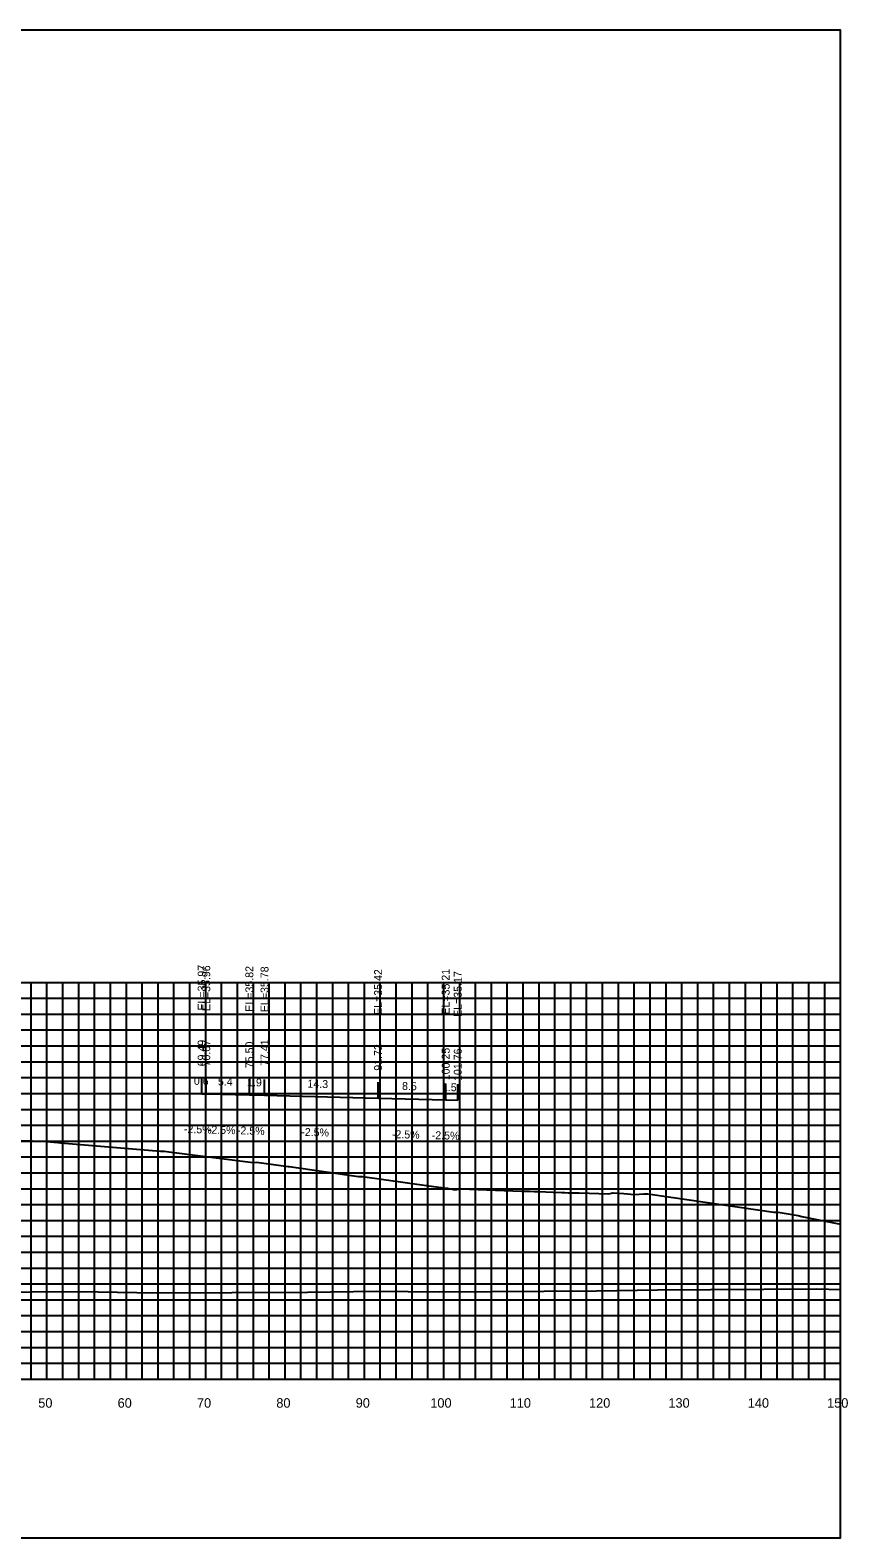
# Model space of a CAD drawing. Extents: x 1800880 to 1818864, y 245271 to 250560.
# Drawn here: x 1809260.5 to 1809363.6, y 248505.9 to 248695.9 of the extents above; entities that cross this region are included whole.
import ezdxf

# ---------------------------------------------------------------- set-up
doc = ezdxf.new("R2010")
doc.units = 0
for name, color, linetype in [('ANNO-TXT', 7, 'Continuous'), ('CL-CNST', 7, 'Continuous'), ('DESIGN - DRAINAGE - Bridges', 7, 'Continuous'), ('Level 37', 7, 'Continuous'), ('Level 46', 7, 'Continuous'), ('Level 62', 7, 'Continuous'), ('SHT-BDR', 7, 'Continuous')]:
    doc.layers.add(name, color=color, linetype=linetype)

msp = doc.modelspace()

# ---------------------------------------------------------------- linework, layer by layer
at = {"layer": 'CL-CNST'}
msp.add_lwpolyline([(1809258.57, 248556), (1809260.64, 248555.95), (1809260.67, 248555.94), (1809260.83, 248555.94), (1809262.07, 248555.91), (1809264.02, 248555.74), (1809264.38, 248555.71), (1809276.97, 248554.63), (1809277.11, 248554.63), (1809277.37, 248554.63), (1809277.47, 248554.63), (1809278.03, 248554.56), (1809288.65, 248553.24), (1809289.04, 248553.25), (1809293.06, 248552.72), (1809293.19, 248552.7), (1809301.9, 248551.46), (1809302.2, 248551.46), (1809302.41, 248551.46), (1809310.76, 248550.29), (1809312.98, 248549.98), (1809313.02, 248549.98), (1809313.12, 248549.98), (1809314.04, 248549.79), (1809314.8, 248549.91), (1809315.88, 248549.88), (1809322.47, 248549.63), (1809322.94, 248549.62), (1809323.46, 248549.6), (1809324.06, 248549.58), (1809324.74, 248549.55), (1809325.52, 248549.52), (1809326.43, 248549.49), (1809327.51, 248549.45), (1809327.81, 248549.44), (1809327.93, 248549.44), (1809328.35, 248549.42), (1809328.7, 248549.41), (1809329.01, 248549.4), (1809329.28, 248549.39), (1809329.52, 248549.39), (1809329.73, 248549.38), (1809333.44, 248549.27), (1809333.96, 248549.4), (1809333.99, 248549.4), (1809335.34, 248549.32), (1809336.69, 248549.21), (1809337.86, 248549.27), (1809337.88, 248549.27), (1809338.27, 248549.27), (1809338.37, 248549.27), (1809341.28, 248548.87), (1809354.25, 248546.96), (1809354.39, 248546.96), (1809354.78, 248546.95), (1809357.31, 248546.53), (1809357.76, 248546.42), (1809362.66, 248545.47)], dxfattribs=at)
at = {"layer": 'DESIGN - DRAINAGE - Bridges'}
for p, q in [((1809362.66, 248525.92), (1809362.66, 248575.92)), ((1809362.72, 248575.92), (1809362.66, 248575.92)), ((1809362.72, 248565.92), (1809362.66, 248565.92)), ((1809362.72, 248555.92), (1809362.66, 248555.92)), ((1809362.72, 248545.92), (1809362.66, 248545.92)), ((1809362.72, 248535.92), (1809362.66, 248535.92)), ((1809062.66, 248525.92), (1809362.66, 248525.92)), ((1809262.66, 248525.86), (1809262.66, 248525.92)), ((1809272.66, 248525.86), (1809272.66, 248525.92)), ((1809282.66, 248525.86), (1809282.66, 248525.92)), ((1809292.66, 248525.86), (1809292.66, 248525.92)), ((1809302.66, 248525.86), (1809302.66, 248525.92)), ((1809312.66, 248525.86), (1809312.66, 248525.92)), ((1809322.66, 248525.86), (1809322.66, 248525.92)), ((1809332.66, 248525.86), (1809332.66, 248525.92)), ((1809342.66, 248525.86), (1809342.66, 248525.92)), ((1809352.66, 248525.86), (1809352.66, 248525.92)), ((1809362.66, 248525.86), (1809362.66, 248525.92)), ((1809362.72, 248525.92), (1809362.66, 248525.92))]:
    msp.add_line(p, q, dxfattribs=at)
at = {"layer": 'Level 37'}
for p, q in [((1809282.15, 248561.89), (1809282.15, 248563.89)), ((1809282.73, 248561.88), (1809282.73, 248563.88)), ((1809288.16, 248561.74), (1809288.16, 248563.74)), ((1809290.07, 248561.7), (1809290.07, 248563.7)), ((1809304.38, 248561.34), (1809304.38, 248563.34)), ((1809312.9, 248561.13), (1809312.9, 248563.13)), ((1809314.42, 248561.09), (1809314.42, 248563.09))]:
    msp.add_line(p, q, dxfattribs=at)
msp.add_lwpolyline([(1809062.66, 248505.92), (1809362.66, 248505.92), (1809362.66, 248695.92), (1809062.66, 248695.92)], close=True, dxfattribs=at)
at = {"layer": 'Level 46'}
for p, q in [((1809062.66, 248575.92), (1809362.66, 248575.92)), ((1809260.66, 248525.92), (1809260.66, 248575.92)), ((1809262.66, 248525.92), (1809262.66, 248575.92)), ((1809264.66, 248525.92), (1809264.66, 248575.92)), ((1809266.66, 248525.92), (1809266.66, 248575.92)), ((1809268.66, 248525.92), (1809268.66, 248575.92)), ((1809270.66, 248525.92), (1809270.66, 248575.92)), ((1809272.66, 248525.92), (1809272.66, 248575.92)), ((1809274.66, 248525.92), (1809274.66, 248575.92)), ((1809276.66, 248525.92), (1809276.66, 248575.92)), ((1809278.66, 248525.92), (1809278.66, 248575.92)), ((1809280.66, 248525.92), (1809280.66, 248575.92)), ((1809282.66, 248525.92), (1809282.66, 248575.92)), ((1809284.66, 248525.92), (1809284.66, 248575.92)), ((1809286.66, 248525.92), (1809286.66, 248575.92)), ((1809288.66, 248525.92), (1809288.66, 248575.92)), ((1809290.66, 248525.92), (1809290.66, 248575.92)), ((1809292.66, 248525.92), (1809292.66, 248575.92)), ((1809294.66, 248525.92), (1809294.66, 248575.92)), ((1809296.66, 248525.92), (1809296.66, 248575.92)), ((1809298.66, 248525.92), (1809298.66, 248575.92)), ((1809300.66, 248525.92), (1809300.66, 248575.92)), ((1809302.66, 248525.92), (1809302.66, 248575.92)), ((1809304.66, 248525.92), (1809304.66, 248575.92)), ((1809306.66, 248525.92), (1809306.66, 248575.92)), ((1809308.66, 248525.92), (1809308.66, 248575.92)), ((1809310.66, 248525.92), (1809310.66, 248575.92)), ((1809312.66, 248525.92), (1809312.66, 248575.92)), ((1809314.66, 248525.92), (1809314.66, 248575.92)), ((1809316.66, 248525.92), (1809316.66, 248575.92)), ((1809318.66, 248525.92), (1809318.66, 248575.92)), ((1809320.66, 248525.92), (1809320.66, 248575.92)), ((1809322.66, 248525.92), (1809322.66, 248575.92)), ((1809324.66, 248525.92), (1809324.66, 248575.92)), ((1809326.66, 248525.92), (1809326.66, 248575.92)), ((1809328.66, 248525.92), (1809328.66, 248575.92)), ((1809330.66, 248525.92), (1809330.66, 248575.92)), ((1809332.66, 248525.92), (1809332.66, 248575.92)), ((1809334.66, 248525.92), (1809334.66, 248575.92)), ((1809336.66, 248525.92), (1809336.66, 248575.92)), ((1809338.66, 248525.92), (1809338.66, 248575.92)), ((1809340.66, 248525.92), (1809340.66, 248575.92)), ((1809342.66, 248525.92), (1809342.66, 248575.92)), ((1809344.66, 248525.92), (1809344.66, 248575.92)), ((1809346.66, 248525.92), (1809346.66, 248575.92)), ((1809348.66, 248525.92), (1809348.66, 248575.92)), ((1809350.66, 248525.92), (1809350.66, 248575.92)), ((1809352.66, 248525.92), (1809352.66, 248575.92)), ((1809354.66, 248525.92), (1809354.66, 248575.92)), ((1809356.66, 248525.92), (1809356.66, 248575.92)), ((1809358.66, 248525.92), (1809358.66, 248575.92)), ((1809360.66, 248525.92), (1809360.66, 248575.92)), ((1809362.66, 248525.92), (1809362.66, 248575.92)), ((1809062.66, 248573.92), (1809362.66, 248573.92)), ((1809062.66, 248571.92), (1809362.66, 248571.92)), ((1809062.66, 248569.92), (1809362.66, 248569.92)), ((1809062.66, 248567.92), (1809362.66, 248567.92)), ((1809062.66, 248565.92), (1809362.66, 248565.92)), ((1809062.66, 248563.92), (1809362.66, 248563.92)), ((1809062.66, 248561.92), (1809362.66, 248561.92)), ((1809062.66, 248559.92), (1809362.66, 248559.92)), ((1809062.66, 248557.92), (1809362.66, 248557.92)), ((1809062.66, 248555.92), (1809362.66, 248555.92)), ((1809062.66, 248553.92), (1809362.66, 248553.92)), ((1809062.66, 248551.92), (1809362.66, 248551.92)), ((1809062.66, 248549.92), (1809362.66, 248549.92)), ((1809062.66, 248547.92), (1809362.66, 248547.92)), ((1809062.66, 248545.92), (1809362.66, 248545.92)), ((1809062.66, 248543.92), (1809362.66, 248543.92)), ((1809062.66, 248541.92), (1809362.66, 248541.92)), ((1809062.66, 248539.92), (1809362.66, 248539.92)), ((1809062.66, 248537.92), (1809362.66, 248537.92)), ((1809062.66, 248535.92), (1809362.66, 248535.92)), ((1809062.66, 248533.92), (1809362.66, 248533.92)), ((1809062.66, 248531.92), (1809362.66, 248531.92)), ((1809062.66, 248529.92), (1809362.66, 248529.92)), ((1809062.66, 248527.92), (1809362.66, 248527.92)), ((1809062.66, 248525.92), (1809362.66, 248525.92))]:
    msp.add_line(p, q, dxfattribs=at)
at = {"layer": 'Level 62'}
for points in [[(1809282.15, 248561.89), (1809282.73, 248561.88), (1809288.16, 248561.74), (1809290.07, 248561.7), (1809304.38, 248561.34), (1809312.9, 248561.13), (1809314.42, 248561.09)], [(1809062.66, 248537.45), (1809082.13, 248537.3), (1809088.27, 248537.28), (1809109.88, 248537.08), (1809119.03, 248537.07), (1809137.64, 248536.95), (1809149.23, 248536.94), (1809165.39, 248536.83), (1809179, 248536.85), (1809193.15, 248536.75), (1809208.45, 248536.8), (1809220.9, 248536.76), (1809237.66, 248536.84), (1809248.66, 248536.85), (1809266.66, 248536.95), (1809276.41, 248536.78), (1809295.5, 248536.9), (1809304.17, 248536.99), (1809312.16, 248536.94), (1809331.92, 248537.06), (1809339.6, 248537.19), (1809359.68, 248537.31), (1809362.66, 248537.23)]]:
    msp.add_lwpolyline(points, dxfattribs=at)

# ---------------------------------------------------------------- texts
for s, p in [('50', (1809261.56, 248522.32)), ('60', (1809271.56, 248522.32)), ('70', (1809281.56, 248522.32)), ('80', (1809291.56, 248522.32)), ('90', (1809301.56, 248522.32)), ('100', (1809310.96, 248522.32)), ('110', (1809320.96, 248522.32)), ('120', (1809330.96, 248522.32)), ('130', (1809340.96, 248522.32)), ('140', (1809350.96, 248522.32)), ('150', (1809360.96, 248522.32))]:
    msp.add_text(s, height=1.2).set_placement(p)
at = {"layer": 'ANNO-TXT'}
for s, p in [('0.6', (1809281.16, 248563.02)), ('5.4', (1809284.19, 248562.94)), ('1.9', (1809287.86, 248562.85)), ('14.3', (1809295.47, 248562.66)), ('8.5', (1809307.39, 248562.37)), ('1.5', (1809312.41, 248562.24)), ('-2.5%', (1809279.91, 248556.95)), ('-2.5%', (1809282.91, 248556.87)), ('-2.5%', (1809286.58, 248556.78)), ('-2.5%', (1809294.69, 248556.58)), ('-2.5%', (1809306.11, 248556.3)), ('-2.5%', (1809311.13, 248556.17))]:
    msp.add_text(s, height=1, rotation=358.5827, dxfattribs=at).set_placement(p)
at = {"layer": 'SHT-BDR'}
for s, p in [('EL=35.97', (1809282.65, 248572.37)), ('EL=35.96', (1809283.23, 248572.3)), ('EL=35.82', (1809288.66, 248572.22)), ('EL=35.78', (1809290.57, 248572.17)), ('EL=35.42', (1809304.88, 248571.82)), ('EL=35.21', (1809313.4, 248571.86)), ('EL=35.17', (1809314.92, 248571.57)), ('69.49', (1809282.65, 248565.34)), ('70.07', (1809283.23, 248565.33)), ('75.50', (1809288.66, 248565.11)), ('77.41', (1809290.57, 248565.4)), ('91.72', (1809304.88, 248564.79)), ('100.25', (1809313.4, 248563.59)), ('101.76', (1809314.92, 248563.5))]:
    msp.add_text(s, height=1, rotation=90, dxfattribs=at).set_placement(p)

doc.saveas('drawing.dxf')
